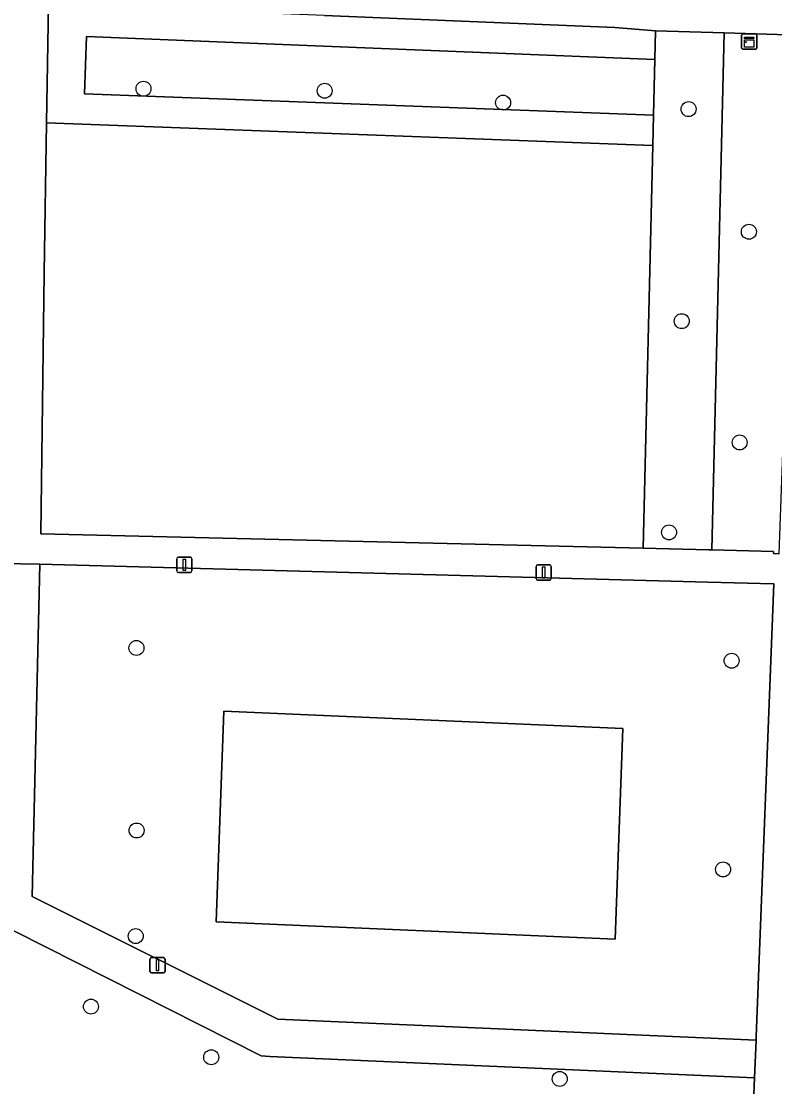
# Model space of a CAD drawing. Extents: x 160077 to 160948, y 386481 to 387498.
# Drawn here: x 160718.4 to 160767.6, y 386533.3 to 386603 of the extents above; entities that cross this region are included whole.
import ezdxf

# ---------------------------------------------------------------- set-up
doc = ezdxf.new("R2010")
doc.units = 0
for name, color, linetype in [('IMGEO_Boom', 7, 'Continuous'), ('IMGEO_Groenvoorziening', 7, 'Continuous'), ('IMGEO_Kast', 7, 'Continuous'), ('IMGEO_Lichtmast', 7, 'Continuous'), ('IMGEO_Voetpad_halfverhard', 7, 'Continuous'), ('IMGEO_Voetpad_open', 7, 'Continuous')]:
    doc.layers.add(name, color=color, linetype=linetype)

msp = doc.modelspace()

# ---------------------------------------------------------------- linework, layer by layer
at = {"layer": 'IMGEO_Boom'}
for centre in [(160726.347, 386598.565), (160738.193, 386598.434), (160749.862, 386597.656), (160761.988, 386597.233), (160765.93, 386589.21), (160761.54, 386583.364), (160765.329, 386575.429), (160760.711, 386569.545), (160725.888, 386561.987), (160764.805, 386561.153), (160725.895, 386550.049), (160764.242, 386547.5), (160725.836, 386543.139), (160722.914, 386538.53), (160730.774, 386535.215), (160753.56, 386533.801)]:
    msp.add_circle(centre, 0.489, dxfattribs=at)
at = {"layer": 'IMGEO_Groenvoorziening'}
for points in [[(160759.643, 386594.844), (160759.69, 386596.844), (160722.483, 386598.239), (160722.629, 386601.976), (160738.108, 386601.348), (160759.776, 386600.469), (160759.821, 386602.351), (160757.165, 386602.576), (160738.189, 386603.346), (160720.136, 386604.078), (160720.015, 386596.33)], [(160759.69, 386596.844), (160759.776, 386600.469), (160738.108, 386601.348), (160722.629, 386601.976), (160722.483, 386598.239)], [(160763.518, 386568.409), (160764.319, 386602.219), (160759.821, 386602.351), (160759.776, 386600.469), (160759.69, 386596.844), (160759.643, 386594.844), (160759.019, 386568.515), (160763.312, 386568.414)], [(160767.902, 386568.148), (160768.898, 386595.171), (160769.008, 386598.169), (160769.152, 386602.077), (160764.319, 386602.219), (160763.518, 386568.409), (160767.547, 386568.302), (160767.538, 386568.163)], [(160759.019, 386568.515), (160759.643, 386594.844), (160720.015, 386596.33), (160719.861, 386586.519), (160719.645, 386569.446)], [(160767.554, 386566.173), (160763.248, 386566.293), (160719.578, 386567.461), (160719.077, 386545.736), (160735.125, 386537.709), (160766.404, 386536.34), (160766.413, 386536.581)], [(160731.601, 386557.859), (160757.68, 386556.718), (160757.184, 386542.931), (160731.105, 386544.072)]]:
    msp.add_lwpolyline(points, close=True, dxfattribs=at)
msp.add_lwpolyline([(160709.611, 386499.781), (160712.868, 386499.888), (160765.063, 386501.74), (160765.097, 386502.806), (160765.56, 386514.693), (160766.307, 386533.87), (160734.612, 386535.274), (160734.036, 386535.299), (160715.952, 386544.434), (160703.836, 386545.572), (160703.598, 386545.594), (160701.218, 386545.623), (160701.118, 386543.56), (160701.24, 386543.556), (160701.275, 386544.399), (160701.799, 386544.393), (160701.07, 386525.864), (160709.017, 386525.535), (160709.018, 386525.455), (160709.476, 386525.459)], dxfattribs=at)
at = {"layer": 'IMGEO_Kast'}
for p, q in [((160765.459, 386601.229), (160765.459, 386602.07)), ((160765.459, 386602.07), (160765.459, 386601.229)), ((160765.534, 386602.154), (160766.375, 386602.154)), ((160766.375, 386602.154), (160765.534, 386602.154)), ((160766.459, 386602.079), (160766.459, 386601.238)), ((160766.459, 386601.238), (160766.459, 386602.079)), ((160766.384, 386601.154), (160765.543, 386601.154)), ((160765.543, 386601.154), (160766.384, 386601.154))]:
    msp.add_line(p, q, dxfattribs=at)
for points in [[(160765.654, 386601.944), (160766.254, 386601.944), (160766.254, 386601.859), (160765.654, 386601.859), (160765.654, 386601.944)], [(160765.654, 386601.769), (160766.254, 386601.769), (160766.254, 386601.28), (160765.654, 386601.28), (160765.654, 386601.769)]]:
    msp.add_lwpolyline(points, dxfattribs=at)
msp.add_circle((160765.738, 386601.618), 0.0377, dxfattribs=at)
for centre, start, end in [((160765.537, 386602.076), 92.4484, 184.28452), ((160765.537, 386602.076), 92.4484, 184.28452), ((160766.381, 386602.076), 2.4484, 94.28452), ((160766.381, 386602.076), 2.4484, 94.28452), ((160765.537, 386601.232), 182.4484, 274.28452), ((160765.537, 386601.232), 182.4484, 274.28452), ((160766.381, 386601.232), 272.4484, 4.28452), ((160766.381, 386601.232), 272.4484, 4.28452)]:
    msp.add_arc(centre, 0.0779, start, end, dxfattribs=at)
at = {"layer": 'IMGEO_Lichtmast'}
for p, q in [((160728.527, 386567.025), (160728.527, 386567.825)), ((160728.527, 386567.825), (160728.527, 386567.025)), ((160728.627, 386567.925), (160729.417, 386567.925)), ((160729.417, 386567.925), (160728.627, 386567.925)), ((160729.517, 386567.825), (160729.517, 386567.025)), ((160729.517, 386567.025), (160729.517, 386567.825)), ((160752.017, 386566.523), (160752.017, 386567.323)), ((160752.017, 386567.323), (160752.017, 386566.523)), ((160752.117, 386567.423), (160752.907, 386567.423)), ((160752.907, 386567.423), (160752.117, 386567.423)), ((160753.007, 386567.323), (160753.007, 386566.523)), ((160753.007, 386566.523), (160753.007, 386567.323)), ((160729.417, 386566.925), (160728.627, 386566.925)), ((160728.627, 386566.925), (160729.417, 386566.925)), ((160752.907, 386566.423), (160752.117, 386566.423)), ((160752.117, 386566.423), (160752.907, 386566.423)), ((160726.767, 386540.836), (160726.767, 386541.636)), ((160726.767, 386541.636), (160726.767, 386540.836)), ((160726.867, 386541.736), (160727.657, 386541.736)), ((160727.657, 386541.736), (160726.867, 386541.736)), ((160727.757, 386541.636), (160727.757, 386540.836)), ((160727.757, 386540.836), (160727.757, 386541.636)), ((160727.657, 386540.736), (160726.867, 386540.736)), ((160726.867, 386540.736), (160727.657, 386540.736))]:
    msp.add_line(p, q, dxfattribs=at)
for points in [[(160728.947, 386567.8), (160729.097, 386567.8), (160729.097, 386567.05), (160728.947, 386567.05), (160728.947, 386567.8)], [(160752.437, 386567.298), (160752.587, 386567.298), (160752.587, 386566.548), (160752.437, 386566.548), (160752.437, 386567.298)], [(160727.187, 386541.611), (160727.337, 386541.611), (160727.337, 386540.861), (160727.187, 386540.861), (160727.187, 386541.611)]]:
    msp.add_lwpolyline(points, dxfattribs=at)
for centre, start, end in [((160728.627, 386567.825), 90, 180), ((160728.627, 386567.825), 90, 180), ((160729.417, 386567.825), 0, 90), ((160729.417, 386567.825), 360, 90), ((160728.627, 386567.025), 180, 270), ((160728.627, 386567.025), 180, 270), ((160729.417, 386567.025), 270, 0), ((160729.417, 386567.025), 270, 0), ((160752.117, 386567.323), 90, 180), ((160752.117, 386567.323), 90, 180), ((160752.907, 386567.323), 0, 90), ((160752.907, 386567.323), 360, 90), ((160752.117, 386566.523), 180, 270), ((160752.117, 386566.523), 180, 270), ((160752.907, 386566.523), 270, 0), ((160752.907, 386566.523), 270, 0), ((160726.867, 386541.636), 90, 180), ((160726.867, 386541.636), 90, 180), ((160727.657, 386541.636), 0, 90), ((160727.657, 386541.636), 360, 90), ((160726.867, 386540.836), 180, 270), ((160726.867, 386540.836), 180, 270), ((160727.657, 386540.836), 270, 0), ((160727.657, 386540.836), 270, 0)]:
    msp.add_arc(centre, 0.1, start, end, dxfattribs=at)
at = {"layer": 'IMGEO_Voetpad_halfverhard'}
msp.add_lwpolyline([(160766.404, 386536.34), (160735.125, 386537.709), (160719.077, 386545.736), (160719.578, 386567.461), (160717.031, 386567.517), (160716.577, 386546.91), (160703.656, 386547.616), (160701.483, 386547.735), (160696.192, 386548.013), (160696.118, 386545.994), (160698.138, 386545.898), (160701.218, 386545.623), (160703.598, 386545.594), (160703.836, 386545.572), (160715.952, 386544.434), (160734.036, 386535.299), (160734.612, 386535.274), (160766.307, 386533.87)], close=True, dxfattribs=at)
at = {"layer": 'IMGEO_Voetpad_open'}
for points in [[(160717.808, 386604.031), (160717.32, 386578.668), (160717.209, 386575.623), (160717.031, 386567.517), (160719.578, 386567.461), (160763.248, 386566.293), (160767.554, 386566.173), (160766.413, 386536.581), (160766.404, 386536.34), (160766.307, 386533.87), (160765.56, 386514.693), (160765.097, 386502.806), (160765.063, 386501.74), (160768.147, 386501.867)], [(160767.902, 386568.148), (160767.538, 386568.163), (160767.547, 386568.302), (160763.518, 386568.409), (160763.312, 386568.414), (160759.019, 386568.515), (160719.645, 386569.446), (160719.861, 386586.519), (160720.015, 386596.33), (160720.136, 386604.078)], [(160738.189, 386603.346), (160757.165, 386602.576), (160759.821, 386602.351), (160764.319, 386602.219), (160769.152, 386602.077)]]:
    msp.add_lwpolyline(points, dxfattribs=at)
msp.add_lwpolyline([(160757.184, 386542.931), (160757.68, 386556.718), (160731.601, 386557.859), (160731.105, 386544.072)], close=True, dxfattribs=at)

doc.saveas('drawing.dxf')
